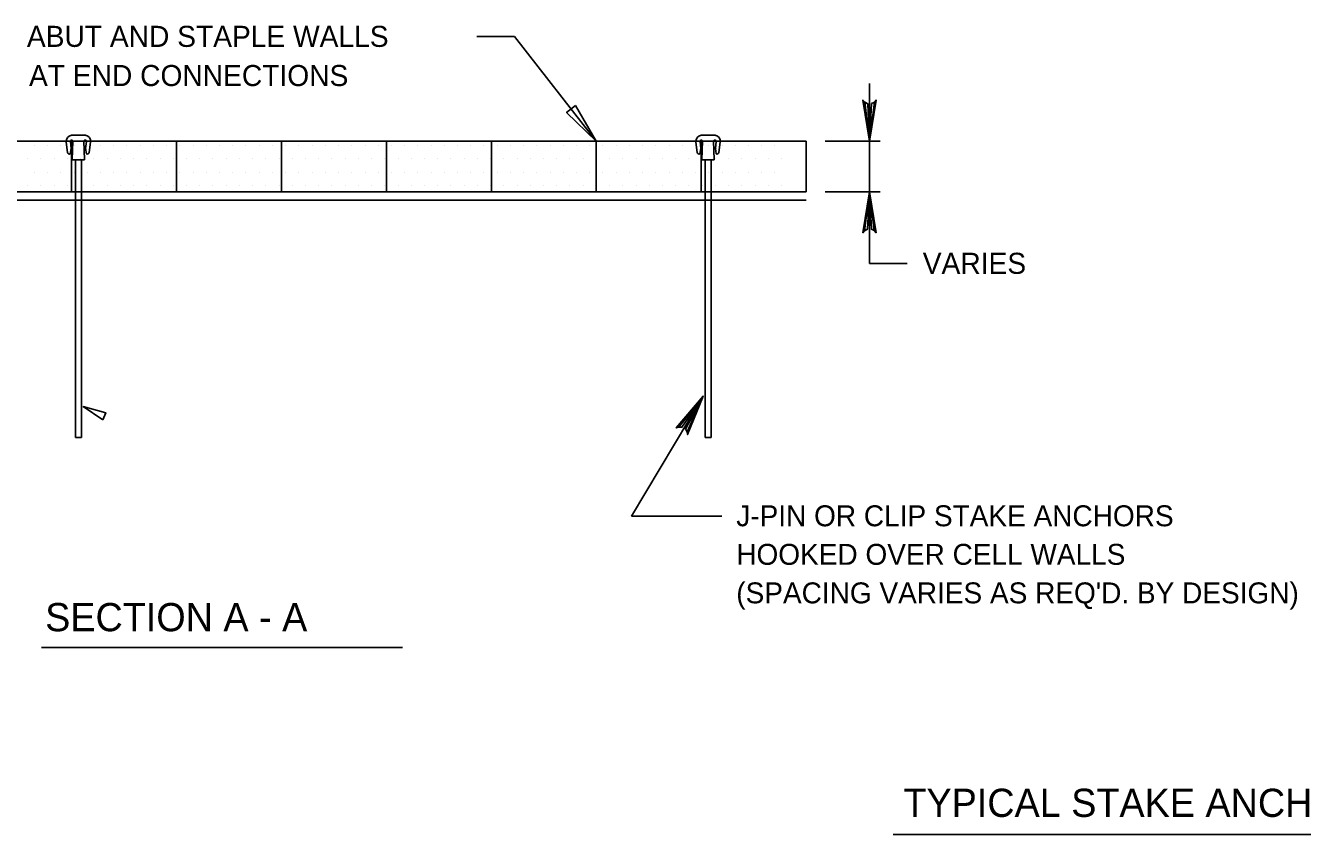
# Model space of a CAD drawing. Extents: x 638850 to 644908, y 297188 to 298900.
# Drawn here: x 641289.2 to 641452.2, y 298371.6 to 298474.8 of the extents above; entities that cross this region are included whole.
import ezdxf

# ---------------------------------------------------------------- set-up
doc = ezdxf.new("R2010")
doc.units = 0
for name, color, linetype in [('10', 7, 'Continuous'), ('18', 7, 'Continuous'), ('2', 7, 'Continuous'), ('4', 7, 'Continuous'), ('7', 7, 'Continuous'), ('8', 7, 'Continuous'), ('9', 7, 'Continuous')]:
    doc.layers.add(name, color=color, linetype=linetype)

msp = doc.modelspace()

# ---------------------------------------------------------------- linework, layer by layer
at = {"layer": '10'}
for p, q in [((641290.34, 298459.51), (641290.34, 298459.51)), ((641292.03, 298459.51), (641292.03, 298459.51)), ((641293.71, 298459.51), (641293.71, 298459.51)), ((641295.4, 298459.51), (641295.4, 298459.51)), ((641297.09, 298459.51), (641297.09, 298459.51)), ((641298.78, 298459.51), (641298.78, 298459.51)), ((641300.46, 298459.51), (641300.46, 298459.51)), ((641302.15, 298459.51), (641302.15, 298459.51)), ((641303.84, 298459.51), (641303.84, 298459.51)), ((641305.53, 298459.51), (641305.53, 298459.51)), ((641307.21, 298459.51), (641307.21, 298459.51)), ((641308.9, 298459.51), (641308.9, 298459.51)), ((641310.59, 298459.51), (641310.59, 298459.51)), ((641312.28, 298459.51), (641312.28, 298459.51)), ((641313.96, 298459.51), (641313.96, 298459.51)), ((641315.65, 298459.51), (641315.65, 298459.51)), ((641317.34, 298459.51), (641317.34, 298459.51)), ((641319.03, 298459.51), (641319.03, 298459.51)), ((641320.71, 298459.51), (641320.71, 298459.51)), ((641322.4, 298459.51), (641322.4, 298459.51)), ((641324.09, 298459.51), (641324.09, 298459.51)), ((641325.78, 298459.51), (641325.78, 298459.51)), ((641327.46, 298459.51), (641327.46, 298459.51)), ((641329.15, 298459.51), (641329.15, 298459.51)), ((641330.84, 298459.51), (641330.84, 298459.51)), ((641332.53, 298459.51), (641332.53, 298459.51)), ((641334.21, 298459.51), (641334.21, 298459.51)), ((641335.9, 298459.51), (641335.9, 298459.51)), ((641337.59, 298459.51), (641337.59, 298459.51)), ((641339.28, 298459.51), (641339.28, 298459.51)), ((641340.96, 298459.51), (641340.96, 298459.51)), ((641342.65, 298459.51), (641342.65, 298459.51)), ((641344.34, 298459.51), (641344.34, 298459.51)), ((641346.03, 298459.51), (641346.03, 298459.51)), ((641347.71, 298459.51), (641347.71, 298459.51)), ((641349.4, 298459.51), (641349.4, 298459.51)), ((641351.09, 298459.51), (641351.09, 298459.51)), ((641352.78, 298459.51), (641352.78, 298459.51)), ((641354.46, 298459.51), (641354.46, 298459.51)), ((641356.15, 298459.51), (641356.15, 298459.51)), ((641357.84, 298459.51), (641357.84, 298459.51)), ((641359.53, 298459.51), (641359.53, 298459.51)), ((641361.21, 298459.51), (641361.21, 298459.51)), ((641362.9, 298459.51), (641362.9, 298459.51)), ((641364.59, 298459.51), (641364.59, 298459.51)), ((641366.28, 298459.51), (641366.28, 298459.51)), ((641367.96, 298459.51), (641367.96, 298459.51)), ((641369.65, 298459.51), (641369.65, 298459.51)), ((641371.34, 298459.51), (641371.34, 298459.51)), ((641373.03, 298459.51), (641373.03, 298459.51)), ((641374.71, 298459.51), (641374.71, 298459.51)), ((641376.4, 298459.51), (641376.4, 298459.51)), ((641378.09, 298459.51), (641378.09, 298459.51)), ((641379.78, 298459.51), (641379.78, 298459.51)), ((641381.46, 298459.51), (641381.46, 298459.51)), ((641383.15, 298459.51), (641383.15, 298459.51)), ((641384.84, 298459.51), (641384.84, 298459.51)), ((641289.5, 298457.83), (641289.5, 298457.83)), ((641291.18, 298457.83), (641291.18, 298457.83)), ((641292.87, 298457.83), (641292.87, 298457.83)), ((641294.56, 298457.83), (641294.56, 298457.83)), ((641296.25, 298457.83), (641296.25, 298457.83)), ((641297.93, 298457.83), (641297.93, 298457.83)), ((641299.62, 298457.83), (641299.62, 298457.83)), ((641301.31, 298457.83), (641301.31, 298457.83)), ((641303, 298457.83), (641303, 298457.83)), ((641304.68, 298457.83), (641304.68, 298457.83)), ((641306.37, 298457.83), (641306.37, 298457.83)), ((641308.06, 298457.83), (641308.06, 298457.83)), ((641309.75, 298457.83), (641309.75, 298457.83)), ((641311.43, 298457.83), (641311.43, 298457.83)), ((641313.12, 298457.83), (641313.12, 298457.83)), ((641314.81, 298457.83), (641314.81, 298457.83)), ((641316.5, 298457.83), (641316.5, 298457.83)), ((641318.18, 298457.83), (641318.18, 298457.83)), ((641319.87, 298457.83), (641319.87, 298457.83)), ((641321.56, 298457.83), (641321.56, 298457.83)), ((641323.25, 298457.83), (641323.25, 298457.83)), ((641324.93, 298457.83), (641324.93, 298457.83)), ((641326.62, 298457.83), (641326.62, 298457.83)), ((641328.31, 298457.83), (641328.31, 298457.83)), ((641330, 298457.83), (641330, 298457.83)), ((641331.68, 298457.83), (641331.68, 298457.83)), ((641333.37, 298457.83), (641333.37, 298457.83)), ((641335.06, 298457.83), (641335.06, 298457.83)), ((641336.75, 298457.83), (641336.75, 298457.83)), ((641338.43, 298457.83), (641338.43, 298457.83)), ((641340.12, 298457.83), (641340.12, 298457.83)), ((641341.81, 298457.83), (641341.81, 298457.83)), ((641343.5, 298457.83), (641343.5, 298457.83)), ((641345.18, 298457.83), (641345.18, 298457.83)), ((641346.87, 298457.83), (641346.87, 298457.83)), ((641348.56, 298457.83), (641348.56, 298457.83)), ((641350.25, 298457.83), (641350.25, 298457.83)), ((641351.93, 298457.83), (641351.93, 298457.83)), ((641353.62, 298457.83), (641353.62, 298457.83)), ((641355.31, 298457.83), (641355.31, 298457.83)), ((641357, 298457.83), (641357, 298457.83)), ((641358.68, 298457.83), (641358.68, 298457.83)), ((641360.37, 298457.83), (641360.37, 298457.83)), ((641362.06, 298457.83), (641362.06, 298457.83)), ((641363.75, 298457.83), (641363.75, 298457.83)), ((641365.43, 298457.83), (641365.43, 298457.83)), ((641367.12, 298457.83), (641367.12, 298457.83)), ((641368.81, 298457.83), (641368.81, 298457.83)), ((641370.5, 298457.83), (641370.5, 298457.83)), ((641372.18, 298457.83), (641372.18, 298457.83)), ((641373.87, 298457.83), (641373.87, 298457.83)), ((641375.56, 298457.83), (641375.56, 298457.83)), ((641377.25, 298457.83), (641377.25, 298457.83)), ((641378.93, 298457.83), (641378.93, 298457.83)), ((641380.62, 298457.83), (641380.62, 298457.83)), ((641382.31, 298457.83), (641382.31, 298457.83)), ((641384, 298457.83), (641384, 298457.83)), ((641385.68, 298457.83), (641385.68, 298457.83)), ((641290.34, 298456.14), (641290.34, 298456.14)), ((641292.03, 298456.14), (641292.03, 298456.14)), ((641293.71, 298456.14), (641293.71, 298456.14)), ((641295.4, 298456.14), (641295.4, 298456.14)), ((641297.09, 298456.14), (641297.09, 298456.14)), ((641298.78, 298456.14), (641298.78, 298456.14)), ((641300.46, 298456.14), (641300.46, 298456.14)), ((641302.15, 298456.14), (641302.15, 298456.14)), ((641303.84, 298456.14), (641303.84, 298456.14)), ((641305.53, 298456.14), (641305.53, 298456.14)), ((641307.21, 298456.14), (641307.21, 298456.14)), ((641308.9, 298456.14), (641308.9, 298456.14)), ((641310.59, 298456.14), (641310.59, 298456.14)), ((641312.28, 298456.14), (641312.28, 298456.14)), ((641313.96, 298456.14), (641313.96, 298456.14)), ((641315.65, 298456.14), (641315.65, 298456.14)), ((641317.34, 298456.14), (641317.34, 298456.14)), ((641319.03, 298456.14), (641319.03, 298456.14)), ((641320.71, 298456.14), (641320.71, 298456.14)), ((641322.4, 298456.14), (641322.4, 298456.14)), ((641324.09, 298456.14), (641324.09, 298456.14)), ((641325.78, 298456.14), (641325.78, 298456.14)), ((641327.46, 298456.14), (641327.46, 298456.14)), ((641329.15, 298456.14), (641329.15, 298456.14)), ((641330.84, 298456.14), (641330.84, 298456.14)), ((641332.53, 298456.14), (641332.53, 298456.14)), ((641334.21, 298456.14), (641334.21, 298456.14)), ((641335.9, 298456.14), (641335.9, 298456.14)), ((641337.59, 298456.14), (641337.59, 298456.14)), ((641339.28, 298456.14), (641339.28, 298456.14)), ((641340.96, 298456.14), (641340.96, 298456.14)), ((641342.65, 298456.14), (641342.65, 298456.14)), ((641344.34, 298456.14), (641344.34, 298456.14)), ((641346.03, 298456.14), (641346.03, 298456.14)), ((641347.71, 298456.14), (641347.71, 298456.14)), ((641349.4, 298456.14), (641349.4, 298456.14)), ((641351.09, 298456.14), (641351.09, 298456.14)), ((641352.78, 298456.14), (641352.78, 298456.14)), ((641354.46, 298456.14), (641354.46, 298456.14)), ((641356.15, 298456.14), (641356.15, 298456.14)), ((641357.84, 298456.14), (641357.84, 298456.14)), ((641359.53, 298456.14), (641359.53, 298456.14)), ((641361.21, 298456.14), (641361.21, 298456.14)), ((641362.9, 298456.14), (641362.9, 298456.14)), ((641364.59, 298456.14), (641364.59, 298456.14)), ((641366.28, 298456.14), (641366.28, 298456.14)), ((641367.96, 298456.14), (641367.96, 298456.14)), ((641369.65, 298456.14), (641369.65, 298456.14)), ((641371.34, 298456.14), (641371.34, 298456.14)), ((641373.03, 298456.14), (641373.03, 298456.14)), ((641374.71, 298456.14), (641374.71, 298456.14)), ((641376.4, 298456.14), (641376.4, 298456.14)), ((641378.09, 298456.14), (641378.09, 298456.14)), ((641379.78, 298456.14), (641379.78, 298456.14)), ((641381.46, 298456.14), (641381.46, 298456.14)), ((641383.15, 298456.14), (641383.15, 298456.14)), ((641384.84, 298456.14), (641384.84, 298456.14)), ((641289.5, 298454.45), (641289.5, 298454.45)), ((641291.18, 298454.45), (641291.18, 298454.45)), ((641292.87, 298454.45), (641292.87, 298454.45)), ((641294.56, 298454.45), (641294.56, 298454.45)), ((641296.25, 298454.45), (641296.25, 298454.45)), ((641297.93, 298454.45), (641297.93, 298454.45)), ((641299.62, 298454.45), (641299.62, 298454.45)), ((641301.31, 298454.45), (641301.31, 298454.45)), ((641303, 298454.45), (641303, 298454.45)), ((641304.68, 298454.45), (641304.68, 298454.45)), ((641306.37, 298454.45), (641306.37, 298454.45)), ((641308.06, 298454.45), (641308.06, 298454.45)), ((641309.75, 298454.45), (641309.75, 298454.45)), ((641311.43, 298454.45), (641311.43, 298454.45)), ((641313.12, 298454.45), (641313.12, 298454.45)), ((641314.81, 298454.45), (641314.81, 298454.45)), ((641316.5, 298454.45), (641316.5, 298454.45)), ((641318.18, 298454.45), (641318.18, 298454.45)), ((641319.87, 298454.45), (641319.87, 298454.45)), ((641321.56, 298454.45), (641321.56, 298454.45)), ((641323.25, 298454.45), (641323.25, 298454.45)), ((641324.93, 298454.45), (641324.93, 298454.45)), ((641326.62, 298454.45), (641326.62, 298454.45)), ((641328.31, 298454.45), (641328.31, 298454.45)), ((641330, 298454.45), (641330, 298454.45)), ((641331.68, 298454.45), (641331.68, 298454.45)), ((641333.37, 298454.45), (641333.37, 298454.45)), ((641335.06, 298454.45), (641335.06, 298454.45)), ((641336.75, 298454.45), (641336.75, 298454.45)), ((641338.43, 298454.45), (641338.43, 298454.45)), ((641340.12, 298454.45), (641340.12, 298454.45)), ((641341.81, 298454.45), (641341.81, 298454.45)), ((641343.5, 298454.45), (641343.5, 298454.45)), ((641345.18, 298454.45), (641345.18, 298454.45)), ((641346.87, 298454.45), (641346.87, 298454.45)), ((641348.56, 298454.45), (641348.56, 298454.45)), ((641350.25, 298454.45), (641350.25, 298454.45)), ((641351.93, 298454.45), (641351.93, 298454.45)), ((641353.62, 298454.45), (641353.62, 298454.45)), ((641355.31, 298454.45), (641355.31, 298454.45)), ((641357, 298454.45), (641357, 298454.45)), ((641358.68, 298454.45), (641358.68, 298454.45)), ((641360.37, 298454.45), (641360.37, 298454.45)), ((641362.06, 298454.45), (641362.06, 298454.45)), ((641363.75, 298454.45), (641363.75, 298454.45)), ((641365.43, 298454.45), (641365.43, 298454.45)), ((641367.12, 298454.45), (641367.12, 298454.45)), ((641368.81, 298454.45), (641368.81, 298454.45)), ((641370.5, 298454.45), (641370.5, 298454.45)), ((641372.18, 298454.45), (641372.18, 298454.45)), ((641373.87, 298454.45), (641373.87, 298454.45)), ((641375.56, 298454.45), (641375.56, 298454.45)), ((641377.25, 298454.45), (641377.25, 298454.45)), ((641378.93, 298454.45), (641378.93, 298454.45)), ((641380.62, 298454.45), (641380.62, 298454.45)), ((641382.31, 298454.45), (641382.31, 298454.45)), ((641384, 298454.45), (641384, 298454.45)), ((641385.68, 298454.45), (641385.68, 298454.45))]:
    msp.add_line(p, q, dxfattribs=at)
at = {"layer": '18'}
for points in [[(641397.54, 298465.06), (641397.18, 298464.88), (641396.92, 298460.08), (641397.54, 298465.06), (641397.76, 298465.32), (641396.92, 298460.08), (641396.68, 298464.87), (641396.32, 298465.05), (641396.92, 298460.08), (641396.08, 298465.32), (641396.32, 298465.05)], [(641396.29, 298448.65), (641396.65, 298448.84), (641396.92, 298453.63), (641396.29, 298448.65), (641396.07, 298448.4), (641396.92, 298453.63), (641397.15, 298448.84), (641397.51, 298448.67), (641396.92, 298453.63), (641397.75, 298448.4), (641397.51, 298448.67)], [(641372.58, 298423.59), (641372.98, 298423.57), (641375.67, 298427.55), (641372.58, 298423.59), (641372.26, 298423.49), (641375.67, 298427.55), (641373.42, 298423.31), (641373.63, 298422.98), (641375.67, 298427.55), (641373.7, 298422.63), (641373.63, 298422.98)]]:
    msp.add_lwpolyline(points, dxfattribs=at)
at = {"layer": '2'}
for p, q in [((641241.48, 298460.08), (641388.85, 298460.08)), ((641295.07, 298460.08), (641295.07, 298453.63)), ((641308.46, 298460.08), (641308.46, 298453.63)), ((641321.86, 298460.08), (641321.86, 298453.63)), ((641335.26, 298460.08), (641335.26, 298453.63)), ((641348.66, 298460.08), (641348.66, 298453.63)), ((641362.05, 298460.08), (641362.05, 298453.63)), ((641375.45, 298460.08), (641375.45, 298453.63)), ((641388.85, 298460.08), (641388.85, 298453.63)), ((641241.48, 298453.63), (641388.85, 298453.63))]:
    msp.add_line(p, q, dxfattribs=at)
at = {"layer": '4'}
for p, q in [((641291.25, 298395.44), (641337.3, 298395.44)), ((641399.93, 298371.59), (641499.58, 298371.59))]:
    msp.add_line(p, q, dxfattribs=at)
at = {"layer": '7'}
for p, q in [((641346.82, 298473.45), (641351.6, 298473.45)), ((641351.6, 298473.45), (641362.05, 298460.08)), ((641396.92, 298467.43), (641396.92, 298453.63)), ((641391.26, 298460.08), (641398.29, 298460.08)), ((641391.26, 298453.63), (641398.29, 298453.63)), ((641396.92, 298453.63), (641396.92, 298444.48)), ((641396.92, 298444.48), (641401.7, 298444.48)), ((641366.53, 298412.23), (641375.67, 298427.55)), ((641378.07, 298412.23), (641366.53, 298412.23))]:
    msp.add_line(p, q, dxfattribs=at)
for points in [[(641359.41, 298464.65), (641362.05, 298460.08), (641358.26, 298463.76)], [(641299.05, 298424.53), (641296.58, 298426.21), (641299.45, 298425.41)]]:
    msp.add_lwpolyline(points, close=True, dxfattribs=at)
at = {"layer": '8'}
for p, q in [((641294.58, 298458.66), (641294.4, 298459.94)), ((641295.02, 298459.14), (641294.93, 298460.05)), ((641295.05, 298460.86), (641295.58, 298460.86)), ((641295.16, 298457.71), (641295.25, 298460.12)), ((641295.58, 298460.86), (641296.33, 298460.86)), ((641296.86, 298460.86), (641296.33, 298460.86)), ((641296.74, 298457.71), (641296.66, 298460.12)), ((641296.88, 298459.14), (641296.98, 298460.05)), ((641297.33, 298458.66), (641297.51, 298459.94)), ((641374.94, 298458.66), (641374.76, 298459.94)), ((641375.38, 298459.14), (641375.29, 298460.05)), ((641375.41, 298460.86), (641375.94, 298460.86)), ((641375.52, 298457.71), (641375.61, 298460.12)), ((641375.94, 298460.86), (641376.69, 298460.86)), ((641377.21, 298460.86), (641376.69, 298460.86)), ((641377.1, 298457.71), (641377.01, 298460.12)), ((641377.24, 298459.14), (641377.34, 298460.05)), ((641377.69, 298458.66), (641377.87, 298459.94)), ((641295.02, 298459.14), (641294.92, 298458.47)), ((641296.88, 298459.14), (641296.98, 298458.47)), ((641375.38, 298459.14), (641375.28, 298458.47)), ((641377.24, 298459.14), (641377.34, 298458.47)), ((641295.16, 298457.71), (641296.74, 298457.71)), ((641295.57, 298422.27), (641295.57, 298457.71)), ((641296.36, 298457.71), (641296.36, 298422.27)), ((641375.52, 298457.71), (641377.1, 298457.71)), ((641375.93, 298422.27), (641375.93, 298457.71)), ((641376.71, 298457.71), (641376.71, 298422.27)), ((641296.36, 298422.27), (641295.57, 298422.27)), ((641376.71, 298422.27), (641375.93, 298422.27))]:
    msp.add_line(p, q, dxfattribs=at)
for centre, radius, start, end in [((641295.21, 298460.06), 0.819, 101.1231, 188.0009), ((641295.09, 298460.07), 0.165, 15.9013, 188.2049), ((641296.82, 298460.07), 0.165, 351.7951, 164.0987), ((641296.7, 298460.06), 0.819, 351.9991, 78.8769), ((641375.57, 298460.06), 0.819, 101.1231, 188.0009), ((641375.45, 298460.07), 0.165, 15.9013, 188.2049), ((641377.17, 298460.07), 0.165, 351.7951, 164.0987), ((641377.06, 298460.06), 0.819, 351.9991, 78.8769), ((641294.82, 298458.69), 0.246, 188, 293.86), ((641297.08, 298458.69), 0.246, 246.14, 352), ((641297.01, 298458.93), 0.216, 83.8065, 85.5635), ((641375.18, 298458.69), 0.246, 188, 293.86), ((641377.44, 298458.69), 0.246, 246.14, 352), ((641377.37, 298458.93), 0.216, 83.8065, 85.5635)]:
    msp.add_arc(centre, radius, start, end, dxfattribs=at)
at = {"layer": '9'}
msp.add_line((641241.48, 298452.56), (641388.81, 298452.56), dxfattribs=at)

# ---------------------------------------------------------------- texts
at = {"layer": '4'}
for s, height, p in [('ABUT AND STAPLE WALLS', 2.6888, (641289.38, 298472.12)), ('AT END CONNECTIONS', 2.6888, (641289.65, 298467.12)), ('VARIES', 2.689, (641403.71, 298443.15)), ('J-PIN OR CLIP STAKE ANCHORS', 2.673, (641379.91, 298410.93)), ('HOOKED OVER CELL WALLS', 2.673, (641379.91, 298406.01)), ("(SPACING VARIES AS REQ'D. BY DESIGN)", 2.673, (641379.91, 298401.09)), ('SECTION A - A', 3.6022, (641291.71, 298397.53)), ('TYPICAL STAKE ANCHOR SYSTEM', 3.6022, (641401.24, 298373.83))]:
    msp.add_text(s, height=height, dxfattribs=at).set_placement(p)

doc.saveas('drawing.dxf')
